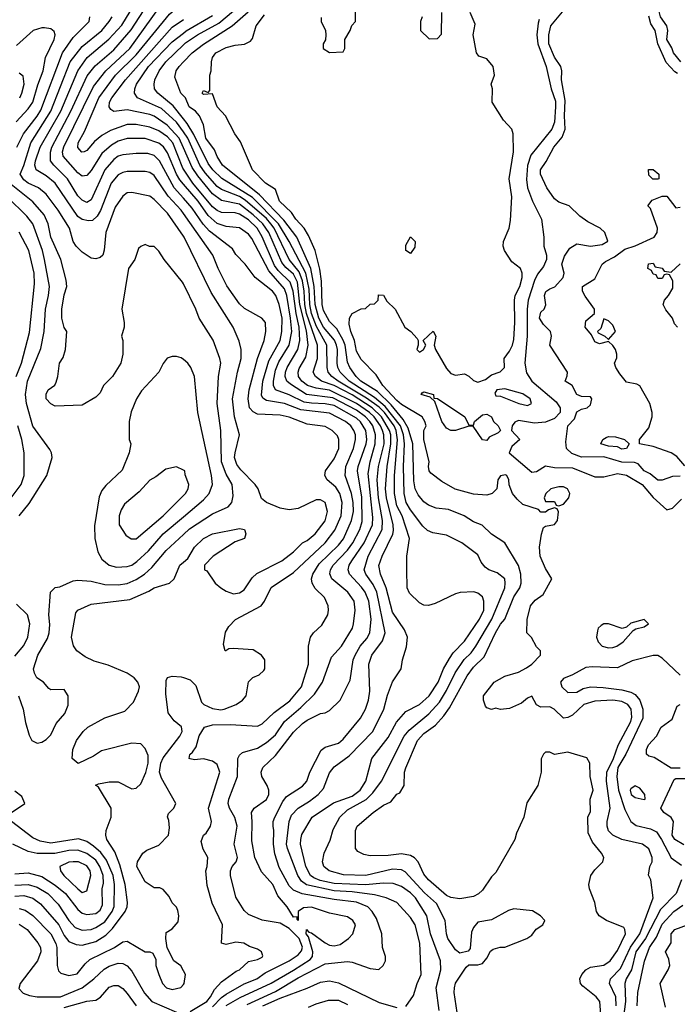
# Model space of a CAD drawing. Header units: inches. Extents: x 1793389 to 1900389, y 320802 to 470796.
# Tile 303 of 656: x 1839272 to 1842197, y 403857 to 408238. Entities that reach past the tile are written whole.
import ezdxf

# ---------------------------------------------------------------- set-up
doc = ezdxf.new("R2010")
doc.units = ezdxf.units.IN
doc.header["$MEASUREMENT"] = 0
doc.layers.add('B8430', color=7, linetype='Continuous')
doc.layers.add('B8440', color=7, linetype='Continuous')

msp = doc.modelspace()

# ---------------------------------------------------------------- linework, layer by layer
at = {"layer": 'B8430', "color": 2}
for points, elevation in [([(1840000, 407375.5), (1839990, 407389.6), (1839932.3, 407452.3), (1839870, 407543.7), (1839850, 407557), (1839830, 407562), (1839750, 407561.6), (1839730, 407557.6), (1839710, 407547), (1839678.7, 407510), (1839631.2, 407388.8), (1839616.9, 407363.1), (1839595.4, 407344.6), (1839577.4, 407342.6), (1839550, 407348.6), (1839530, 407362), (1839430, 407509.6), (1839390, 407542.4), (1839345.1, 407570), (1839339.1, 407590), (1839341.5, 407610), (1839363.1, 407670), (1839454.2, 407830), (1839530, 408010.5), (1839571.5, 408070), (1839669, 408151), (1839726.9, 408213.1), (1839832.8, 408390)], 270), ([(1840000, 407442.8), (1839959.1, 407490), (1839894.3, 407610), (1839870, 407633.3), (1839841.7, 407641.7), (1839790, 407642.4), (1839730, 407635.6), (1839710, 407629.6), (1839690, 407616.2), (1839650, 407569.5), (1839590, 407436), (1839570, 407423.7), (1839550, 407434.5), (1839530, 407454.5), (1839484.7, 407530), (1839423.6, 407590), (1839409.6, 407610), (1839408.2, 407648.2), (1839414.8, 407670), (1839498.7, 407830), (1839572.5, 407987.5), (1839607.3, 408032.7), (1839690, 408103.7), (1839768.2, 408191.8), (1839877.3, 408362.7)], 266), ([(1840000, 407506.4), (1839984.4, 407524.4), (1839968.8, 407550), (1839930, 407645.1), (1839911.5, 407671.5), (1839890, 407688.2), (1839830, 407708.2), (1839750, 407708.2), (1839710, 407697.4), (1839680.4, 407679.6), (1839637.2, 407642.8), (1839590, 407566.6), (1839570, 407543.7), (1839550, 407542), (1839530, 407556.2), (1839465.1, 407630), (1839462.6, 407650), (1839468, 407672), (1839600.2, 407939.8), (1839654.7, 408010), (1839761.1, 408110), (1839890, 408288.4)], 262), ([(1840000, 407572.8), (1839997.1, 407577.1), (1839952.9, 407690), (1839930, 407716), (1839890, 407743.5), (1839850, 407759.7), (1839790, 407771.2), (1839750, 407771.3), (1839675.8, 407744.2), (1839637.3, 407722.7), (1839604, 407696), (1839570, 407656), (1839558, 407650), (1839547.6, 407647.6), (1839530, 407668.7), (1839531.8, 407690), (1839559.8, 407740.2), (1839623.5, 407890), (1839698.3, 407990), (1839790, 408081.7), (1839937.6, 408262.4), (1840000, 408317.2)], 258), ([(1839258.9, 407670), (1839288.3, 407730), (1839350, 407808.5), (1839365.4, 407834.6), (1839462, 408090), (1839510, 408158), (1839580.9, 408230), (1839584, 408250)], 278), ([(1840000, 407274.2), (1839930, 407376.2), (1839870, 407438), (1839850, 407452.3), (1839770, 407469.4), (1839750, 407466.6), (1839730, 407452.7), (1839697.2, 407402.8), (1839654.4, 407290), (1839647.3, 407212.7), (1839641, 407190), (1839630, 407179), (1839610, 407174), (1839590, 407177.2), (1839550, 407202.7), (1839522.7, 407230), (1839509.3, 407250), (1839493.2, 407310), (1839443.6, 407390), (1839390, 407460.9), (1839355.1, 407490), (1839310, 407509.7), (1839290, 407524.7), (1839273.3, 407550), (1839290.7, 407589.3), (1839321, 407690), (1839409.8, 407830), (1839496.4, 408050), (1839550, 408117.6), (1839637.6, 408190), (1839669.6, 408230), (1839683.6, 408250)], 274), ([(1840000, 407667.5), (1839980.8, 407710), (1839928.4, 407768.4), (1839870, 407808.3), (1839850, 407816.4), (1839750, 407836.3), (1839690, 407829.5), (1839677.5, 407837.5), (1839669.6, 407850), (1839672, 407870), (1839682.4, 407890), (1839742, 407970), (1839950, 408203.7), (1840000, 408238.5)], 254), ([(1839256.8, 407783.2), (1839310, 407841.6), (1839329.8, 407870.2), (1839351.9, 407948.1), (1839375.8, 408010), (1839387, 408070), (1839424.5, 408150), (1839429.2, 408170), (1839425.2, 408185.2), (1839410, 408197.2), (1839381.5, 408201.5), (1839370, 408202), (1839331.3, 408190), (1839257.5, 408122.5)], 282), ([(1840000, 407738.4), (1839970, 407782.3), (1839902.9, 407842.9), (1839796, 407890), (1839782, 407910), (1839783.6, 407930), (1839791.5, 407950), (1839844.8, 408030), (1839950, 408138.9), (1840000, 408178.3)], 250), ([(1840000, 407796.8), (1839954.8, 407854.8), (1839887, 407910), (1839871.8, 407930), (1839869.6, 407950), (1839873.6, 407970), (1839891.5, 408010), (1839921.3, 408050), (1840000, 408125)], 246), ([(1840000, 407899), (1839989, 407910), (1839962, 407982), (1839967.3, 408010), (1839980.7, 408030), (1840000, 408050.1)], 242), ([(1839271.8, 407890), (1839281.6, 407910), (1839291.5, 407950), (1839286.8, 407986.8), (1839270, 407999.3)], 286), ([(1840000, 407062), (1839996, 407070), (1839914, 407170), (1839890, 407208), (1839870, 407228), (1839848.7, 407228.7), (1839830, 407238), (1839810, 407228), (1839801, 407219), (1839784.7, 407170), (1839756, 407130), (1839726, 406950), (1839736, 406890), (1839736, 406870), (1839724.7, 406830), (1839731.3, 406810), (1839730.9, 406749.1), (1839721, 406710), (1839684.7, 406650), (1839644.7, 406610), (1839630, 406578), (1839610, 406558), (1839550, 406522), (1839430, 406518), (1839410, 406528), (1839389, 406550), (1839389.1, 406570.9), (1839398, 406590), (1839428.7, 406611.3), (1839434.6, 406625.4), (1839442, 406650), (1839449, 406710), (1839464.7, 406735.3), (1839475.3, 406770), (1839482, 406850), (1839470, 406868), (1839459.3, 406910), (1839459.3, 406950), (1839470, 407014), (1839482, 407050), (1839478, 407078), (1839454.5, 407170), (1839409.8, 407269.8), (1839398, 407330), (1839380.5, 407370), (1839330, 407427.3), (1839227.3, 407510)], 278), ([(1839270, 406030.6), (1839314.6, 406085.4), (1839392.3, 406210), (1839416, 406290), (1839414, 406310), (1839405.6, 406325.6), (1839329.7, 406429.7), (1839302.3, 406530), (1839297.7, 406570), (1839306.9, 406630), (1839365.4, 406774.6), (1839381.3, 406850), (1839386.3, 406950), (1839400.5, 407010), (1839404, 407050), (1839382, 407170), (1839372.6, 407210), (1839329.6, 407330), (1839303.7, 407363.7), (1839216.2, 407450)], 282), ([(1839255.8, 406650), (1839279.6, 406710), (1839314.9, 406845.1), (1839337.7, 407062.3), (1839335.8, 407110), (1839312.8, 407210), (1839270, 407292.7)], 286), ([(1840000, 406725.2), (1839990, 406733.2), (1839970, 406739), (1839950, 406739), (1839927.9, 406732.1), (1839910, 406708), (1839891.3, 406670), (1839813.2, 406586.8), (1839791, 406550), (1839767.9, 406492.1), (1839758.8, 406450), (1839758.8, 406370), (1839766, 406350), (1839758.8, 406310), (1839727.1, 406232.9), (1839654.6, 406165.4), (1839637.5, 406142.5), (1839625.8, 406114.2), (1839605.2, 405985.2), (1839606.8, 405930), (1839619.1, 405870), (1839636.7, 405836.7), (1839670.4, 405810.4), (1839702, 405802), (1839750, 405804.9), (1839770, 405810.4), (1839793, 405827), (1839844.9, 405875.1), (1839909.6, 405950), (1840000, 406026.2)], 282), ([(1839234.5, 406110), (1839278.4, 406170), (1839292, 406210), (1839292, 406310), (1839281.3, 406370), (1839263.5, 406430)], 286), ([(1840000, 406233), (1839970, 406248), (1839922, 406238), (1839876.8, 406203.2), (1839850, 406188.7), (1839803.4, 406136.6), (1839738.5, 406081.5), (1839723.4, 406056.6), (1839714.8, 406030), (1839714, 405990), (1839743.8, 405943.8), (1839767.9, 405927.9), (1839790, 405928), (1839909.4, 406030), (1840000, 406120.8)], 286), ([(1839266.8, 405230), (1839286.8, 405170), (1839298, 405110), (1839314.4, 405054.4), (1839326, 405030), (1839350, 405018.8), (1839370, 405022.8), (1839390, 405034.8), (1839410, 405056), (1839434, 405106), (1839473.2, 405150), (1839488, 405188), (1839488, 405230), (1839470, 405258), (1839410, 405255.3), (1839401.2, 405261.2), (1839378, 405290), (1839348.7, 405310), (1839337.2, 405330), (1839333.2, 405350), (1839352.3, 405410), (1839395.3, 405484.7), (1839403.7, 405510), (1839406.3, 405546.3), (1839400.9, 405590), (1839409.1, 405690.9), (1839429.3, 405710.7), (1839450, 405714.8), (1839510, 405740.7), (1839530, 405744), (1839590, 405739.1), (1839650, 405724.9), (1839710, 405723.1), (1839750, 405728.5), (1839790, 405746.7), (1839826.6, 405770), (1839860.1, 405799.9), (1839923.6, 405876.4), (1840000, 405947.1)], 278), ([(1839250, 404338.3), (1839290, 404340.3), (1839330, 404328.7), (1839363.7, 404303.7), (1839445.7, 404210), (1839470, 404163), (1839490, 404136.4), (1839522.6, 404122.6), (1839550, 404120.3), (1839610, 404136.5), (1839655, 404165), (1839685.3, 404194.7), (1839741.6, 404270), (1839749.6, 404290), (1839751.3, 404310), (1839741.7, 404390), (1839718, 404478), (1839695.6, 404535.6), (1839659.5, 404590), (1839655.1, 404610), (1839656, 404630), (1839679, 404690), (1839679, 404730), (1839623.1, 404823.1), (1839608.9, 404831.1), (1839622, 404838), (1839670, 404846), (1839710, 404846), (1839770, 404816), (1839790, 404818), (1839810, 404838), (1839832.3, 404887.7), (1839842.9, 404930), (1839843.2, 404963.2), (1839830, 404995.3), (1839810, 405015.3), (1839770, 405019), (1839635.3, 404984.7), (1839599.8, 404960.2), (1839531.6, 404928.4), (1839506, 404950), (1839508.7, 404990), (1839525.2, 405030), (1839554, 405070), (1839575.3, 405090), (1839650, 405130.8), (1839739.3, 405160.7), (1839778.4, 405201.6), (1839800.9, 405250), (1839804.5, 405270), (1839798, 405290), (1839780.9, 405310), (1839750, 405329.6), (1839665.1, 405365.1), (1839603.3, 405383.3), (1839563.3, 405403.3), (1839526, 405430), (1839511.9, 405451.9), (1839502, 405490), (1839522, 405598), (1839530, 405611), (1839590, 405637.3), (1839762, 405658), (1839845.6, 405694.4), (1839870, 405710.5), (1839938, 405730), (1839959, 405750), (1839984, 405810), (1840000, 405823.9)], 274), ([(1839250, 405406), (1839290, 405453.4), (1839307.8, 405490), (1839317.6, 405550), (1839306.6, 405590), (1839257.2, 405637.2)], 282), ([(1840000, 404006.4), (1839988.4, 404028.4), (1839958, 404050), (1839928.4, 404108.4), (1839922, 404150), (1839924, 404176), (1839950, 404192), (1839976.5, 404223.5), (1839979, 404250), (1839974.6, 404274.6), (1839968.9, 404288.9), (1839950, 404308), (1839936, 404336), (1839910, 404368), (1839894.6, 404374.6), (1839870, 404375.3), (1839830, 404402), (1839793.2, 404470), (1839796, 404490), (1839819, 404530), (1839837.5, 404542.5), (1839890, 404564.7), (1839933.2, 404610), (1839937.5, 404642.5), (1839934.8, 404674.8), (1839928.9, 404691.1), (1839934, 404706), (1839958, 404730), (1839966, 404750), (1839902.3, 404862.3), (1839893.3, 404890), (1839898.9, 404930), (1839910, 404953.4), (1839983.7, 405050), (1839994.5, 405070), (1839992, 405092), (1839958.6, 405118.6), (1839932.9, 405152.9), (1839922, 405238), (1839922.7, 405297.3), (1839929.3, 405310.7), (1839950, 405317.3), (1839990, 405314), (1840000, 405310.7)], 270), ([(1839235.3, 404710), (1839295.3, 404750), (1839282, 404782), (1839250, 404805.2)], 278), ([(1839250, 404386.9), (1839310.2, 404390.2), (1839350, 404378.3), (1839396.4, 404350), (1839442.6, 404302.6), (1839490.3, 404230), (1839518.3, 404198.3), (1839550, 404187), (1839590, 404190.3), (1839610, 404198), (1839650, 404224.2), (1839683.9, 404270), (1839692.5, 404292.5), (1839694.2, 404390), (1839687.7, 404430), (1839658.6, 404498.6), (1839632.9, 404532.9), (1839600.5, 404560.5), (1839570, 404581.3), (1839532.9, 404592.9), (1839410, 404573.5), (1839362.4, 404582.4), (1839330, 404597.6), (1839235.3, 404670)], 278), ([(1839250, 404438), (1839310, 404441.1), (1839370, 404425.7), (1839430, 404387.2), (1839475.3, 404350), (1839530, 404278), (1839550, 404261.6), (1839570, 404255.8), (1839610, 404261.3), (1839630, 404276.3), (1839640.1, 404299.9), (1839638.3, 404370), (1839644.2, 404395.8), (1839643.5, 404430), (1839628.6, 404470), (1839610, 404498.3), (1839570, 404527.3), (1839530, 404542.3), (1839490, 404540.9), (1839428.5, 404528.5), (1839350, 404527.6), (1839310, 404536.9), (1839242, 404570)], 282), ([(1839270, 404282.6), (1839295.9, 404275.9), (1839330, 404252.4), (1839410.3, 404170), (1839432.2, 404127.8), (1839436.5, 404110), (1839438.4, 404030), (1839445.2, 404005.2), (1839455.5, 403995.5), (1839490, 403984.4), (1839527.7, 403992.3), (1839562.8, 404037.2), (1839584.2, 404055.8), (1839693.2, 404110), (1839730, 404134.8), (1839750, 404137.3), (1839830, 404091), (1839850.9, 404090.9), (1839864.7, 404084.7), (1839876.9, 404056.9), (1839878, 404030), (1839891, 403990), (1839906.8, 403950), (1839924.7, 403930), (1839950, 403922.8), (1839989.1, 403930.9), (1840000, 403944.9)], 270), ([(1839270, 404214), (1839304.9, 404190), (1839353, 404130), (1839363.8, 404110), (1839365.5, 404090), (1839350.4, 404050), (1839273.4, 403950), (1839267.9, 403927.9), (1839286.7, 403906.7), (1839315.6, 403895.6), (1839350, 403890.3), (1839454, 403890), (1839550, 403930.4), (1839602, 403970), (1839647.2, 404012.8), (1839670, 404026.4), (1839710, 404039.3), (1839730, 404038), (1839750, 404027.3), (1839770, 404004), (1839826.8, 403906.8), (1839859.1, 403870), (1839970, 403821.6)], 266), ([(1839470, 403842), (1839570, 403870.3), (1839610, 403875.8), (1839631, 403889), (1839670, 403933), (1839690, 403940.5), (1839710, 403940.5), (1839730, 403927.3), (1839750, 403904.9), (1839790.4, 403850)], 262)]:
    msp.add_lwpolyline(points, dxfattribs=dict(at, elevation=elevation))
at = {"layer": 'B8430', "color": 2, "elevation": 286}
msp.add_lwpolyline([(1839510, 404491.2), (1839490, 404489.5), (1839451, 404470), (1839454, 404450), (1839468, 404430), (1839530, 404370.6), (1839550, 404354), (1839570, 404361), (1839587.6, 404430), (1839584.7, 404450), (1839570, 404473), (1839534, 404490)], close=True, dxfattribs=at)
at = {"layer": 'B8440', "color": 2}
for points, elevation in [([(1842212.3, 408050), (1842180.5, 408090), (1842172.7, 408112.7), (1842150, 408149.2), (1842154.5, 408190), (1842149.7, 408209.7), (1842122, 408250), (1842111.2, 408291.2), (1842089, 408329), (1842083.5, 408383.5), (1842069.6, 408430), (1842066.6, 408470), (1842078.4, 408530), (1842090, 408554.8), (1842120.9, 408579.1), (1842136.9, 408603.1), (1842150, 408641), (1842190, 408692), (1842210, 408702)], 218), ([(1840612.7, 408247.3), (1840612, 408230), (1840632, 408190), (1840634, 408170), (1840631.6, 408148.4), (1840622, 408130), (1840622, 408110), (1840650, 408092), (1840710, 408094), (1840718, 408110), (1840718, 408150), (1840742, 408190), (1840748.4, 408211.6), (1840766, 408230), (1840766, 408310)], 238), ([(1842210, 406206.9), (1842175.1, 406204.9), (1842130, 406189.4), (1842110, 406189.4), (1842076.3, 406216.3), (1842049.4, 406230), (1842022, 406262), (1842006.8, 406266.8), (1841950, 406268.8), (1841870, 406292.4), (1841770, 406291.6), (1841726.9, 406306.9), (1841704, 406330), (1841701, 406359), (1841709.3, 406430), (1841738.9, 406461.1), (1841750, 406493.4), (1841770, 406504.9), (1841795.3, 406510), (1841810, 406524.7), (1841816, 406550), (1841810, 406559), (1841770, 406560.9), (1841749.7, 406569.7), (1841729.3, 406609.3), (1841698, 406630), (1841707.3, 406652.7), (1841708, 406670), (1841629.3, 406790), (1841637.2, 406830), (1841633.2, 406850), (1841601.7, 406881.7), (1841583.6, 406910), (1841590, 406936), (1841604, 406950), (1841611.7, 406968.3), (1841606, 407010), (1841612.3, 407027.7), (1841630, 407040.7), (1841651.5, 407048.5), (1841689.3, 407090), (1841694, 407110), (1841683, 407150), (1841694.9, 407185.1), (1841718.7, 407221.3), (1841750, 407240.7), (1841810, 407230.5), (1841862.7, 407237.3), (1841888, 407252), (1841874, 407290), (1841854, 407310), (1841798.6, 407338.6), (1841763.2, 407363.2), (1841715.3, 407410), (1841670, 407426), (1841650, 407441.2), (1841616.2, 407490), (1841587.8, 407550), (1841588, 407570), (1841613.5, 407606.5), (1841648, 407670), (1841685.2, 407714.8), (1841697.7, 407750), (1841694.8, 407810), (1841698.2, 407878.2), (1841681.7, 407970), (1841683, 408010), (1841678.7, 408030), (1841650.9, 408070.9), (1841626, 408130), (1841625.7, 408170), (1841634.7, 408210), (1841700.5, 408290)], 226), ([(1840000, 408125), (1840010, 408134.6), (1840062.9, 408170), (1840157.4, 408222.6), (1840222.4, 408277.6)], 246), ([(1840000, 408050.1), (1840038.4, 408090), (1840090, 408128.7), (1840216.2, 408210), (1840287.6, 408272.4)], 242), ([(1840000, 408178.3), (1840012.1, 408187.9), (1840130, 408255.6)], 250), ([(1841857.6, 403790), (1841852, 403870), (1841835.1, 403890), (1841776.9, 403936.9), (1841766, 403950), (1841763.7, 403970), (1841772, 403990), (1841790, 404010.5), (1841810, 404021.6), (1841870, 404030.5), (1841898, 404050), (1841930, 404096), (1841966, 404170), (1841964, 404190), (1841958.6, 404198.6), (1841882, 404230), (1841849, 404250), (1841837.2, 404270), (1841829.3, 404310), (1841806, 404370), (1841803.7, 404390), (1841812.7, 404430), (1841830, 404454.8), (1841865.2, 404490), (1841869.3, 404510), (1841859.3, 404530), (1841818.9, 404578.9), (1841800.2, 404620.2), (1841799, 404690), (1841810, 404714), (1841808.7, 404770), (1841822.7, 404810), (1841808.9, 404871.1), (1841808, 404930), (1841793.6, 404953.6), (1841710, 404979), (1841650, 404968), (1841630, 404978), (1841610, 404978), (1841602, 404970), (1841591.6, 404948.4), (1841590.8, 404890), (1841576, 404830), (1841526.8, 404753.2), (1841514, 404690), (1841481.6, 404618.4), (1841474, 404590), (1841390, 404444), (1841370, 404424), (1841330, 404365.2), (1841312.2, 404347.8), (1841290, 404337), (1841230, 404325.6), (1841190, 404331.8), (1841170, 404341.6), (1841089.6, 404410), (1841070, 404436), (1841044.5, 404490), (1841028.3, 404508.3), (1841010, 404519.6), (1840970, 404526.3), (1840910, 404518.7), (1840830, 404517), (1840802.9, 404522.9), (1840776, 404536), (1840765.2, 404550), (1840766, 404630), (1840773.2, 404650), (1840844, 404710), (1840890, 404742.8), (1840922, 404758), (1840950, 404791.3), (1840962, 404798), (1840982, 404830), (1840982.7, 404890), (1840989.1, 404909.1), (1841040.7, 405030), (1841070, 405061.6), (1841120.5, 405099.5), (1841159, 405141), (1841183.6, 405176.4), (1841261.4, 405318.6), (1841290, 405357.1), (1841337.3, 405402.7), (1841388.3, 405510), (1841410, 405548), (1841430, 405570.7), (1841469.7, 405670), (1841496.3, 405710), (1841502.6, 405730), (1841501.3, 405770), (1841489.7, 405809.7), (1841429.5, 405909.5), (1841370, 405949.2), (1841329.3, 405989.3), (1841290, 406004), (1841248, 406030), (1841178.6, 406058.6), (1841124.8, 406064.8), (1841090, 406078), (1841070, 406092.3), (1841043.9, 406123.9), (1841031.3, 406150), (1841025.3, 406185.3), (1841020.3, 406350), (1840999.7, 406419.7), (1840978, 406458), (1840923.9, 406523.9), (1840862.6, 406582.6), (1840789.7, 406630), (1840768.2, 406650), (1840739.7, 406690), (1840730, 406714), (1840719.3, 406790), (1840711.3, 406811.3), (1840681.7, 406861.7), (1840650, 406894), (1840623.3, 406943.3), (1840616.8, 406970), (1840613.9, 407073.9), (1840606.9, 407126.9), (1840586.6, 407210), (1840557, 407277), (1840537.6, 407310), (1840499.6, 407350), (1840480.1, 407380.1), (1840428, 407430), (1840410, 407482), (1840365.2, 407510), (1840307.3, 407570), (1840254.5, 407694.5), (1840229, 407730), (1840186.6, 407810), (1840149.6, 407850), (1840130, 407908), (1840090, 407904), (1840084, 407910), (1840090, 407922), (1840110, 407914), (1840118, 407922), (1840117.2, 407990), (1840124, 408010), (1840125.2, 408050), (1840129.4, 408070), (1840143.7, 408090), (1840190, 408114.4), (1840230, 408124), (1840272.1, 408127.9), (1840298.4, 408141.6), (1840306.6, 408153.4), (1840323.7, 408210), (1840361.2, 408258.8)], 238), ([(1841925.1, 403850), (1841923.1, 403890), (1841895.6, 403950), (1841899.5, 403970), (1841944.1, 404015.9), (1841988.6, 404111.4), (1842030.7, 404170), (1842089.3, 404330), (1842079, 404410), (1842068.9, 404431.1), (1842074, 404470), (1842085.2, 404490), (1842085.2, 404510), (1842070, 404548.7), (1842042, 404570), (1841950, 404589.6), (1841910, 404609.6), (1841890, 404629.3), (1841884.7, 404650), (1841884.2, 404670), (1841898, 404730), (1841881.4, 404850), (1841883.9, 404890), (1841912.7, 404950), (1841934.2, 405010), (1841990, 405114.8), (1841994.8, 405134.8), (1841991.2, 405170), (1841977, 405190), (1841950, 405203.5), (1841910, 405209.7), (1841830, 405206), (1841780.7, 405190), (1841730, 405142.7), (1841710, 405132.3), (1841690, 405129.3), (1841649.6, 405169.6), (1841630, 405180.9), (1841590, 405179.3), (1841570, 405189), (1841550, 405228), (1841530, 405219), (1841503.4, 405196.6), (1841450, 405172.7), (1841410, 405169), (1841390, 405174), (1841370, 405168.7), (1841350, 405175.3), (1841343.2, 405183.2), (1841334, 405210), (1841335.3, 405230), (1841382, 405290), (1841430, 405317.3), (1841490, 405334.8), (1841526.3, 405353.7), (1841549.4, 405370.6), (1841588, 405410), (1841588, 405430), (1841570, 405448), (1841548.4, 405488.4), (1841528, 405510), (1841529.2, 405569.2), (1841543.7, 405630), (1841564.7, 405655.3), (1841599.6, 405680.4), (1841638, 405750), (1841610, 405795.3), (1841586.6, 405850), (1841583.7, 405890), (1841592, 405948), (1841602, 405978), (1841610, 405984.7), (1841650, 405991.3), (1841664, 406010), (1841668, 406048), (1841662, 406062), (1841650, 406066), (1841623.6, 406056.4), (1841610, 406046), (1841590, 406046), (1841579, 406059), (1841510, 406081.2), (1841484.1, 406104.1), (1841464, 406130), (1841448.4, 406168.4), (1841448, 406190), (1841438, 406210), (1841432.5, 406212.5), (1841410, 406208), (1841398, 406190), (1841394, 406150), (1841374, 406130), (1841350, 406122), (1841290, 406126.6), (1841208.1, 406148.1), (1841150, 406182.7), (1841100.5, 406220.5), (1841092.7, 406230), (1841089.5, 406249.5), (1841092.7, 406270), (1841069.6, 406370.4), (1841069, 406410), (1841079, 406430), (1841073.2, 406450), (1841061.2, 406470), (1840970, 406525.1), (1840950, 406542.6), (1840887.1, 406610), (1840858, 406658), (1840790, 406726), (1840770, 406762), (1840761.3, 406810), (1840744.7, 406850), (1840737.5, 406882.5), (1840739.3, 406910), (1840750, 406931), (1840790, 406951.3), (1840810, 406952), (1840830, 406972), (1840850, 406974), (1840866, 406990), (1840867.3, 407012.7), (1840890, 407012), (1840904.7, 406984.7), (1840942, 406950), (1840984.7, 406870), (1841012, 406850), (1841039.8, 406819.8), (1841044.7, 406810), (1841044.7, 406790), (1841038, 406770), (1841050, 406758), (1841068, 406770), (1841078, 406790), (1841066, 406810), (1841111.1, 406851.1), (1841122, 406830), (1841116, 406790), (1841121, 406770), (1841170, 406686), (1841190, 406662.8), (1841210, 406656), (1841250, 406662), (1841270, 406652), (1841290, 406632), (1841310, 406624.7), (1841343.1, 406636.9), (1841370, 406658), (1841408.9, 406671.1), (1841428, 406690), (1841426, 406730), (1841450, 406762), (1841464, 406790), (1841470, 406814), (1841474, 406890), (1841472, 406990), (1841476, 407010), (1841497, 407050), (1841506, 407090), (1841506, 407110), (1841499, 407130), (1841460.9, 407160.9), (1841428.7, 407210), (1841422, 407230), (1841424, 407250), (1841449.2, 407310), (1841455.5, 407344.5), (1841461.3, 407450), (1841449.6, 407530), (1841468, 407650), (1841466.6, 407730), (1841460.9, 407750), (1841423.7, 407790), (1841374, 407870), (1841375.3, 407930), (1841369, 407950), (1841384, 407990), (1841377.2, 408030), (1841350, 408064), (1841314.6, 408074.6), (1841304, 408090), (1841289.2, 408170), (1841298, 408218), (1841275.3, 408270)], 234), ([(1841062, 408250), (1841054, 408230), (1841054, 408190), (1841092.7, 408152.7), (1841130, 408154), (1841147.3, 408172.7), (1841148.7, 408270)], 238), ([(1841582.2, 408237.8), (1841577.5, 408222.5), (1841572.6, 408170), (1841576, 408130), (1841613.7, 408030), (1841635.8, 407930), (1841654.7, 407874.7), (1841655.6, 407850), (1841650, 407782), (1841638.7, 407750), (1841545.6, 407634.4), (1841531.1, 407588.9), (1841526.5, 407526.5), (1841529.7, 407489.7), (1841552.7, 407430), (1841592, 407350), (1841603.7, 407270), (1841603.7, 407230), (1841614.5, 407190), (1841614.5, 407170), (1841601.3, 407138.7), (1841575.1, 407104.9), (1841562.2, 407077.8), (1841532.9, 406990), (1841528.6, 406950), (1841528.7, 406830), (1841518, 406710), (1841526.6, 406666.6), (1841549.6, 406630), (1841657.8, 406537.8), (1841675.8, 406510), (1841675.8, 406490), (1841650, 406462.6), (1841610, 406446.7), (1841561.7, 406441.7), (1841490, 406454), (1841473.6, 406446.4), (1841462.9, 406430), (1841459.3, 406410), (1841496, 406370), (1841460.7, 406339.3), (1841449.4, 406310), (1841550, 406223.7), (1841570, 406227), (1841610, 406252.7), (1841650, 406245.4), (1841730, 406243), (1841830, 406203.6), (1841870, 406202.9), (1841930, 406218), (1841970, 406211.2), (1842040.7, 406170), (1842090, 406111.8), (1842150, 406057.2), (1842175.5, 406064.5), (1842215.3, 406104.7)], 230), ([(1842197.6, 407997.6), (1842185.2, 408005.2), (1842147.3, 408047.3), (1842109.7, 408130), (1842098.7, 408190), (1842079.1, 408219.1), (1842070, 408253.2)], 222), ([(1841222.7, 403790), (1841204.5, 403910), (1841206, 403930), (1841210, 403951.3), (1841258, 404022), (1841270, 404032), (1841310, 404032), (1841330, 404038), (1841350, 404062), (1841366.3, 404093.7), (1841378, 404102), (1841409.3, 404110.7), (1841430, 404111), (1841528, 404150), (1841550, 404164.7), (1841569.3, 404190.7), (1841598, 404210), (1841608, 404230), (1841588, 404250), (1841552.5, 404272.5), (1841470, 404281.2), (1841445.8, 404274.2), (1841370, 404233.2), (1841310, 404222), (1841290, 404198), (1841282, 404178), (1841274.8, 404105.2), (1841266, 404094), (1841230, 404084), (1841210, 404099), (1841176, 404150), (1841169.5, 404170), (1841163.7, 404230), (1841125.5, 404305.5), (1841072.5, 404352.5), (1840986.9, 404446.9), (1840970, 404455.6), (1840930, 404458), (1840812, 404430), (1840712.3, 404432.3), (1840649, 404450), (1840625.2, 404470), (1840619.3, 404490), (1840626, 404530), (1840653.4, 404586.6), (1840666, 404634), (1840696.2, 404690), (1840730, 404722), (1840812.5, 404767.5), (1840842.6, 404797.4), (1840880.5, 404850), (1840982.4, 405050), (1841004, 405076), (1841091.5, 405148.5), (1841138.5, 405201.5), (1841170, 405253), (1841208.8, 405331.2), (1841249, 405391), (1841279.2, 405420.8), (1841300.5, 405450), (1841372.3, 405570), (1841429.6, 405710), (1841431.8, 405730), (1841429.2, 405750), (1841395.8, 405775.8), (1841359, 405790), (1841341.6, 405801.6), (1841324.5, 405824.5), (1841310, 405857.2), (1841239, 405910), (1841170, 405943.7), (1841110, 405954.5), (1841085.3, 405965.3), (1841064.6, 405984.6), (1841010, 406057), (1840991.2, 406090), (1840981.5, 406130), (1840978.8, 406250), (1840983.4, 406350), (1840978.7, 406390), (1840965.9, 406430), (1840897.1, 406517.1), (1840850, 406557.3), (1840736.8, 406630), (1840697.7, 406670), (1840687.3, 406690), (1840683.9, 406710), (1840684.8, 406770), (1840680.8, 406790), (1840671.7, 406811.7), (1840623.7, 406870), (1840601.9, 406910), (1840586.1, 406970), (1840581.1, 407050), (1840567.5, 407130), (1840503.9, 407270), (1840446, 407346), (1840338.9, 407458.9), (1840174, 407590), (1840150, 407629.2), (1840138.7, 407658.7), (1840100.5, 407710), (1840089.5, 407769.5), (1840072.3, 407810), (1840054, 407830), (1840026, 407850), (1840009.5, 407889.5), (1840000, 407899)], 242), ([(1841138, 403830), (1841123.5, 403930), (1841144.7, 404010), (1841144.2, 404050), (1841098.3, 404170), (1841082.4, 404250), (1841032.6, 404330), (1841010, 404353), (1840970, 404381.3), (1840933.6, 404393.6), (1840890, 404395.1), (1840810, 404387.9), (1840670, 404394.6), (1840608.4, 404408.4), (1840580.2, 404420.2), (1840565.1, 404430), (1840544, 404470), (1840521.3, 404570), (1840521.6, 404590), (1840527, 404613), (1840572.7, 404690), (1840667.3, 404752.7), (1840750, 404782.3), (1840786, 404810), (1840811.3, 404850), (1840838, 404950), (1840910, 405044), (1840947.2, 405112.8), (1840990, 405159.1), (1841050, 405190.8), (1841093.6, 405230), (1841132.8, 405290), (1841156.9, 405350), (1841184.1, 405395.9), (1841200.1, 405419.9), (1841250, 405473), (1841316.9, 405570), (1841336.3, 405610), (1841336.2, 405650), (1841329.6, 405669.6), (1841310, 405686), (1841291.7, 405691.7), (1841230.6, 405689.4), (1841210, 405683.7), (1841119.9, 405640.1), (1841090, 405631.8), (1841070, 405632.3), (1841050, 405642.7), (1841006.3, 405686.3), (1840995.3, 405710), (1840994, 405790), (1840994, 405850), (1841005.1, 405930), (1840972.3, 406030), (1840950, 406075.1), (1840938.8, 406130), (1840939.4, 406210), (1840952.1, 406367.9), (1840946.9, 406410), (1840938, 406430), (1840894, 406490), (1840870, 406513.2), (1840813.8, 406553.8), (1840688.4, 406630), (1840660.5, 406650), (1840644, 406670), (1840639.2, 406690), (1840638.2, 406790), (1840592.2, 406872.2), (1840569.9, 406930), (1840561.9, 406970), (1840558.7, 407038.7), (1840544.7, 407110), (1840470.5, 407250.5), (1840422.3, 407330), (1840306.8, 407446.8), (1840171.4, 407531.4), (1840131, 407570), (1840110, 407597.6), (1840046.8, 407726.8), (1840016.1, 407776.1), (1840000, 407796.8)], 246), ([(1840990, 403847.3), (1841024.1, 403895.9), (1841039.3, 403950), (1841058, 403990), (1841051.5, 404128.5), (1841031.3, 404210), (1841010, 404242.7), (1840950, 404309.2), (1840902, 404330), (1840850, 404344), (1840750, 404357.7), (1840670, 404361.5), (1840547.7, 404387.7), (1840525.1, 404405.1), (1840508.3, 404430), (1840462.6, 404550), (1840458.9, 404570), (1840469.7, 404670), (1840481.4, 404698.6), (1840509.8, 404730.2), (1840560.1, 404759.9), (1840599.5, 404790), (1840623, 404817), (1840650, 404886), (1840670, 404914), (1840737.7, 404962.3), (1840842, 405070), (1840891.6, 405170), (1840907.9, 405232.1), (1840930, 405291.3), (1840969.2, 405350), (1840974, 405390), (1840992, 405448), (1840997, 405490), (1840983.6, 405523.6), (1840930, 405601.2), (1840901.7, 405710), (1840876.9, 405770), (1840869.7, 405809.7), (1840884.2, 405850), (1840932, 405948), (1840934.8, 405965.2), (1840933.5, 405990), (1840902.9, 406110), (1840898.9, 406150), (1840906.8, 406250), (1840922.4, 406350), (1840922, 406390), (1840917.3, 406410), (1840881, 406470), (1840839.8, 406510), (1840750, 406567.9), (1840670, 406609.9), (1840614.5, 406630), (1840587.3, 406650), (1840577.6, 406670), (1840596.8, 406730), (1840596.1, 406790), (1840547.7, 406930), (1840539.6, 406970), (1840537.7, 407030), (1840530, 407075.6), (1840515.5, 407115.5), (1840470.8, 407170), (1840404, 407310), (1840389, 407330), (1840370, 407352.3), (1840275.3, 407435.3), (1840250, 407450.7), (1840170, 407482.7), (1840150, 407495.1), (1840096.6, 407556.6), (1840073.8, 407590), (1840019.4, 407710), (1840000, 407738.4)], 250), ([(1840284, 403856), (1840410, 403914.4), (1840510, 403974.9), (1840630, 404037.1), (1840730, 404048), (1840750, 404044.9), (1840830, 404016), (1840868.9, 404011.1), (1840888.7, 404030), (1840899, 404050), (1840899, 404070), (1840885.2, 404110), (1840882.7, 404170), (1840858.3, 404238.3), (1840839.5, 404270), (1840820.9, 404290), (1840770, 404311), (1840670, 404323.1), (1840528.7, 404348.7), (1840490, 404365.1), (1840470, 404383.7), (1840426.2, 404466.2), (1840406.5, 404526.5), (1840400.5, 404570), (1840402.9, 404630), (1840399.5, 404650), (1840399.5, 404670), (1840407, 404690), (1840441.5, 404758.5), (1840458, 404782), (1840530, 404827.3), (1840549, 404850), (1840562.7, 404890), (1840612.3, 404987.7), (1840630, 405001), (1840690, 405019.1), (1840710, 405036.3), (1840787, 405130), (1840809.5, 405170), (1840822.9, 405210), (1840829.6, 405250), (1840824.7, 405370), (1840838.7, 405410), (1840885.9, 405474.1), (1840896.9, 405510), (1840860.9, 405690), (1840844.1, 405724.1), (1840811.2, 405770), (1840803.5, 405790), (1840821.1, 405850), (1840883.5, 405970), (1840884.8, 406010), (1840867.2, 406110), (1840862.2, 406190), (1840867.8, 406250), (1840892.2, 406350), (1840891.4, 406390), (1840885.5, 406410), (1840877, 406430), (1840848.1, 406470), (1840827.9, 406490), (1840770, 406529.9), (1840650, 406589.9), (1840590, 406598), (1840552.3, 406610), (1840526.6, 406630), (1840511.2, 406650), (1840509.7, 406670), (1840514.3, 406685.7), (1840544.4, 406735.6), (1840554.8, 406790), (1840547.2, 406852.8), (1840518.3, 406970), (1840507.7, 407070), (1840490, 407105.1), (1840455.3, 407135.3), (1840437.4, 407157.4), (1840379.8, 407290), (1840353.6, 407330), (1840310.8, 407370), (1840250, 407417.1), (1840170, 407432.4), (1840130, 407463.1), (1840063.5, 407543.5), (1840039.7, 407579.7), (1840000, 407667.5)], 254), ([(1840190, 403851.5), (1840253.1, 403886.9), (1840390, 403951.6), (1840490, 404008), (1840563.5, 404056.5), (1840574, 404070), (1840576.4, 404090), (1840556.9, 404156.9), (1840546.6, 404170), (1840548, 404190), (1840558, 404178), (1840570, 404174.9), (1840630, 404130.3), (1840650, 404119.5), (1840670, 404117), (1840696.9, 404123.1), (1840734, 404150), (1840753.2, 404170), (1840765.2, 404210), (1840753.2, 404230), (1840730, 404246), (1840650, 404262.9), (1840570, 404289.6), (1840534.6, 404285.4), (1840511, 404270), (1840510.9, 404229.1), (1840506, 404234), (1840506, 404246), (1840490, 404244), (1840461.2, 404290), (1840420.1, 404340.1), (1840398, 404390), (1840346.7, 404446.7), (1840326.3, 404490), (1840318.4, 404510), (1840304.2, 404584.2), (1840306.3, 404670), (1840302.7, 404710), (1840314, 404730), (1840370, 404767.7), (1840379.6, 404790), (1840379.5, 404810), (1840372, 404830), (1840349.1, 404870.9), (1840345.2, 404890), (1840353.2, 404910), (1840410, 404964), (1840490, 405067.7), (1840530, 405105.5), (1840550, 405120.5), (1840610, 405150.7), (1840630, 405154), (1840650, 405164), (1840697.2, 405210), (1840741.2, 405298.8), (1840755.6, 405390), (1840764.2, 405410), (1840785.6, 405450), (1840815.1, 405484.9), (1840829.6, 405510), (1840835.1, 405570), (1840824, 405650), (1840807.8, 405690), (1840792.6, 405712.6), (1840738.4, 405770), (1840733.3, 405790), (1840738, 405810), (1840749.7, 405830), (1840803.9, 405910), (1840840.4, 405990), (1840842.2, 406022.2), (1840822.2, 406217.8), (1840830.8, 406270), (1840852.9, 406350), (1840854.6, 406390), (1840842.2, 406430), (1840828.9, 406450), (1840810, 406470.7), (1840770, 406499.8), (1840664.8, 406555.2), (1840547, 406570), (1840475.7, 406615.7), (1840460.5, 406630), (1840452.6, 406650), (1840454.8, 406670), (1840461.7, 406690), (1840508.5, 406770), (1840518.4, 406810), (1840515.2, 406870), (1840501.5, 406930), (1840488.2, 407030), (1840475.5, 407070), (1840421.8, 407121.8), (1840404.5, 407144.5), (1840350, 407271.8), (1840328.4, 407310), (1840290, 407347.1), (1840250, 407372.4), (1840230, 407377.7), (1840170, 407380.4), (1840150, 407388.4), (1840130, 407405.4), (1840041.5, 407510), (1840000, 407572.8)], 258), ([(1840130, 403844.9), (1840170, 403887.4), (1840190, 403902.3), (1840270, 403947.2), (1840326, 403970), (1840363.6, 403996.4), (1840470, 404050.4), (1840510, 404077.6), (1840525.6, 404094.4), (1840529.6, 404110.4), (1840514.6, 404150), (1840470, 404194.5), (1840430, 404218), (1840350, 404231.8), (1840290, 404256), (1840270, 404274), (1840233.4, 404333.4), (1840209.6, 404429.6), (1840209.4, 404450), (1840217.2, 404470), (1840234, 404490), (1840240.9, 404510), (1840225.1, 404570), (1840238.7, 404650), (1840228.3, 404688.3), (1840205.1, 404730), (1840199.5, 404750), (1840201.6, 404770), (1840240.7, 404870), (1840242, 404950), (1840250, 404966), (1840263.3, 404976.7), (1840330, 404997.1), (1840370, 405021.6), (1840410, 405055.5), (1840450, 405115.8), (1840522.6, 405177.4), (1840583.3, 405236.7), (1840618.4, 405290), (1840658, 405402), (1840702.7, 405450), (1840752.3, 405530), (1840757, 405550), (1840763.6, 405610), (1840759.6, 405650), (1840731.8, 405690), (1840660.9, 405750), (1840651.9, 405771.9), (1840653.6, 405790), (1840666, 405810), (1840730, 405877), (1840753.7, 405910), (1840784.4, 405970), (1840794.9, 406005.1), (1840793.2, 406113.2), (1840774.8, 406230), (1840777.3, 406250), (1840812.8, 406350), (1840815.8, 406370), (1840810.8, 406410), (1840788.3, 406448.3), (1840770, 406464.2), (1840670, 406520.7), (1840630, 406528.9), (1840570, 406530.7), (1840536.5, 406536.5), (1840470, 406568.6), (1840409.6, 406590), (1840401.1, 406610), (1840401, 406630), (1840410, 406678.8), (1840424.9, 406715.1), (1840469.8, 406790), (1840482.8, 406850), (1840476.8, 406910), (1840459.4, 407010), (1840450, 407039.6), (1840379.7, 407119.7), (1840304.1, 407264.1), (1840290, 407282.9), (1840250, 407311.5), (1840190, 407318), (1840150, 407331.1), (1840110, 407366.3), (1840066, 407430), (1840000, 407506.4)], 262), ([(1842230, 406253.3), (1842194.7, 406294.7), (1842170, 406309.8), (1842090, 406339.3), (1842028, 406350), (1842028, 406370), (1842070, 406422), (1842085.2, 406470), (1842085.2, 406490), (1842074, 406530), (1842030, 406608), (1842016.4, 406616.4), (1841970, 406625.2), (1841941.5, 406661.5), (1841924, 406690), (1841918, 406710), (1841927.3, 406732.7), (1841928, 406750), (1841922, 406770), (1841910, 406788), (1841890, 406806), (1841850, 406795.3), (1841830, 406804), (1841815.3, 406835.3), (1841786.6, 406870), (1841790, 406898), (1841828, 406930), (1841828.7, 406950), (1841786.8, 407006.8), (1841775.3, 407030), (1841775.3, 407050), (1841830, 407084.7), (1841862.9, 407150), (1841877.8, 407162.2), (1841917.1, 407182.9), (1841963.8, 407216.2), (1842010, 407231.4), (1842093.3, 407270), (1842106.9, 407290), (1842108.2, 407310), (1842077.5, 407397.5), (1842066, 407410), (1842084.7, 407435.3), (1842130, 407452), (1842150, 407452), (1842190, 407401), (1842210, 407402.8)], 222), ([(1840030, 403824.9), (1840103.6, 403870), (1840120.5, 403890), (1840137.6, 403922.4), (1840170, 403957.1), (1840235.3, 404004.7), (1840250, 404010.8), (1840290, 404046.8), (1840330, 404056), (1840350, 404066.8), (1840352.9, 404072.9), (1840348, 404090), (1840330, 404102), (1840293.6, 404113.6), (1840269.1, 404129.1), (1840232.7, 404132.7), (1840190, 404122.7), (1840169.5, 404129.5), (1840174.5, 404210), (1840127.5, 404307.5), (1840105.4, 404385.4), (1840099.3, 404450), (1840106, 404470), (1840109.2, 404510), (1840087.5, 404547.5), (1840079, 404581), (1840088.7, 404610), (1840101.2, 404618.8), (1840121.2, 404650), (1840125.2, 404670), (1840111.6, 404730), (1840162, 404890), (1840150, 404924), (1840130, 404939.3), (1840090, 404949.2), (1840050, 404945.2), (1840030, 404948.7), (1840026, 404950), (1840028.4, 404968.4), (1840041.2, 404978.8), (1840057, 405003), (1840070, 405051), (1840094, 405090), (1840130, 405100.4), (1840210, 405102.4), (1840330, 405094), (1840350, 405104), (1840404.4, 405155.6), (1840472.7, 405207.3), (1840525.6, 405270), (1840556.2, 405370), (1840557, 405450), (1840565.2, 405490), (1840579, 405510), (1840615.9, 405544.1), (1840642.7, 405590), (1840646, 405610), (1840643.7, 405630), (1840627.2, 405667.2), (1840586.3, 405706.3), (1840572, 405730), (1840569.6, 405750), (1840575.1, 405770), (1840603.7, 405816.3), (1840690, 405900.3), (1840711.5, 405928.5), (1840747.3, 406010), (1840756.1, 406050), (1840755.1, 406090), (1840747.4, 406130), (1840718.9, 406210), (1840722.6, 406250), (1840756.9, 406330), (1840765.1, 406370), (1840764.7, 406390), (1840758, 406410), (1840744.2, 406430), (1840720.7, 406450), (1840650, 406487.3), (1840522.3, 406502.3), (1840450, 406529.8), (1840370, 406543), (1840354, 406554), (1840347.4, 406567.4), (1840353.3, 406630), (1840380.2, 406719.8), (1840429.7, 406810), (1840438.5, 406850), (1840439.2, 406910), (1840426.6, 406970), (1840411.3, 407010), (1840396.2, 407030), (1840319, 407090), (1840275.3, 407150), (1840232.9, 407192.9), (1840218, 407218), (1840116.8, 407296.8), (1840087.5, 407327.5), (1840038.4, 407398.4), (1840000, 407442.8)], 266), ([(1840000, 405310.7), (1840030, 405301), (1840055.9, 405275.9), (1840080.7, 405200.7), (1840090.8, 405190), (1840130, 405172.7), (1840167.1, 405167.1), (1840182, 405170), (1840234, 405190), (1840262.7, 405210), (1840279.3, 405230), (1840290, 405291.3), (1840309.4, 405310.6), (1840337.2, 405322.8), (1840358, 405342), (1840362, 405350), (1840362, 405390), (1840348, 405410), (1840310, 405433.2), (1840220.7, 405439.3), (1840202, 405438), (1840188.9, 405428.9), (1840186, 405430), (1840178, 405458), (1840187.2, 405512.8), (1840202.5, 405537.5), (1840231.6, 405568.4), (1840345.2, 405630), (1840361.2, 405650), (1840390, 405710.6), (1840490, 405778), (1840630, 405910.4), (1840673.7, 405966.3), (1840701.1, 406030), (1840706.6, 406090), (1840695.4, 406130), (1840677.4, 406157.4), (1840639, 406190), (1840628.7, 406210), (1840632.7, 406230), (1840670, 406284), (1840691.5, 406330), (1840691.8, 406370), (1840685.4, 406385.4), (1840661.2, 406410), (1840630, 406427), (1840550, 406438.4), (1840470, 406469.6), (1840430, 406478.7), (1840330, 406482.9), (1840310, 406492.3), (1840294.5, 406510), (1840288, 406550), (1840292.6, 406590), (1840329.7, 406730), (1840359.5, 406810), (1840366.6, 406850), (1840365.2, 406890), (1840349.5, 406909.5), (1840271.9, 406951.9), (1840250, 406972.7), (1840193.9, 407053.9), (1840154, 407130), (1840131.6, 407190), (1840000, 407375.5)], 270), ([(1840000, 405823.9), (1840019.3, 405840.7), (1840049.2, 405890), (1840089, 405930), (1840130, 405950.6), (1840250, 405974), (1840271.3, 405970), (1840278, 405950), (1840271.3, 405930), (1840230, 405914), (1840132, 405850), (1840094, 405810), (1840094, 405790), (1840104.7, 405784.7), (1840141, 405730), (1840166, 405710), (1840190, 405694.8), (1840222.5, 405682.5), (1840250, 405686.8), (1840270, 405701), (1840305.8, 405754.2), (1840326, 405774), (1840437.2, 405830), (1840489.3, 405870), (1840529.7, 405910.3), (1840550, 405920.5), (1840586.6, 405950), (1840630, 406007.3), (1840641.6, 406050), (1840630, 406089), (1840610, 406100.9), (1840590, 406102), (1840510, 406062.9), (1840470, 406057), (1840430, 406063.7), (1840369.5, 406089.5), (1840347, 406107), (1840332.7, 406150), (1840319.3, 406170), (1840254.9, 406234.9), (1840238, 406258), (1840228, 406290), (1840229.7, 406310), (1840249.5, 406390), (1840227.8, 406470), (1840218.7, 406550), (1840240.5, 406670), (1840256.9, 406730), (1840256.2, 406770), (1840247.7, 406807.7), (1840222, 406870), (1840123.8, 407023.8), (1840002.9, 407270), (1840000, 407274.2)], 274), ([(1842198, 406870), (1842184, 406884), (1842175.3, 406910), (1842146.3, 406946.3), (1842134, 406970), (1842139, 406990), (1842158, 407010), (1842176.4, 407043.6), (1842176.4, 407076.4), (1842162, 407102), (1842150, 407106), (1842138, 407102), (1842130, 407086), (1842110, 407086), (1842102, 407102), (1842090, 407106), (1842082, 407122), (1842066, 407130), (1842068, 407152), (1842090, 407154), (1842098, 407138), (1842130, 407132), (1842138, 407118), (1842170, 407114), (1842210, 407152)], 218), ([(1840000, 405947.1), (1840027.5, 405972.5), (1840130, 406038.4), (1840199, 406070), (1840216, 406090), (1840221.5, 406118.5), (1840216.9, 406170), (1840190, 406216), (1840169.7, 406270), (1840166, 406410), (1840149.6, 406530), (1840155.6, 406650), (1840166.6, 406710), (1840162.7, 406730), (1840131.9, 406811.9), (1840069.5, 406909.5), (1840056, 406950), (1840000, 407062)], 278), ([(1840000, 406026.2), (1840090, 406102), (1840114.5, 406130), (1840129.6, 406170), (1840125.6, 406210), (1840063.7, 406490), (1840049.4, 406649.4), (1840033.2, 406690), (1840019, 406710), (1840000, 406725.2)], 282), ([(1840000, 406120.8), (1840009.2, 406130), (1840021.2, 406150), (1840024, 406170), (1840008, 406212), (1840006, 406230), (1840000, 406233)], 286), ([(1842210, 405321), (1842130, 405397.3), (1842110, 405408), (1842090, 405408), (1841995.6, 405384.4), (1841930, 405353.4), (1841818, 405358), (1841790, 405354.9), (1841730, 405322), (1841690, 405306), (1841677.2, 405290), (1841682.7, 405270), (1841710, 405243.7), (1841750, 405245.6), (1841778.7, 405261.3), (1841810, 405269.6), (1841866.7, 405266.7), (1841950, 405256.4), (1841990, 405245.4), (1842010, 405234.7), (1842029.7, 405210), (1842042.7, 405170), (1842043.1, 405130), (1841968.2, 404970), (1841932.8, 404910), (1841928.3, 404870), (1841934.5, 404810), (1841963.8, 404723.8), (1841989.6, 404669.6), (1842013.1, 404653.1), (1842077.7, 404637.7), (1842104.2, 404624.2), (1842126.9, 404590), (1842168.7, 404508.7), (1842215.2, 404475.2)], 230), ([(1842210, 404908), (1842170, 404908), (1842094.2, 404954.2), (1842070, 404961.2), (1842059, 404970), (1842059.5, 404990), (1842068.5, 405011.5), (1842104.5, 405050), (1842125.2, 405090), (1842173.9, 405126.1), (1842196.5, 405183.5), (1842209.3, 405190.7)], 226), ([(1842226, 404566), (1842185.6, 404590), (1842173.3, 404610), (1842180.4, 404670), (1842168.7, 404688.7), (1842137.2, 404710), (1842122.9, 404730), (1842183.1, 404856.9), (1842190, 404862), (1842230, 404862)], 226), ([(1842215.1, 404410), (1842191.5, 404350), (1842121.9, 404278.1), (1842055.5, 404150), (1842012.7, 404090), (1841993.7, 404010), (1841969.7, 403970), (1841963, 403950), (1841966.8, 403870), (1841946, 403710)], 230), ([(1842018, 403850), (1842021.3, 403910), (1842051.5, 404048.5), (1842073.5, 404110), (1842104.5, 404155.5), (1842130, 404214), (1842180.9, 404270), (1842221.6, 404298.4)], 226), ([(1842143.5, 403843.5), (1842120.9, 403950), (1842156.3, 404010), (1842163.1, 404030), (1842158.4, 404058.4), (1842143.7, 404090), (1842169.6, 404130), (1842170, 404171), (1842185.2, 404190), (1842270, 404221)], 222), ([(1840000, 403944.9), (1840004, 403950), (1840008.7, 403990), (1840000, 404006.4)], 270), ([(1840354, 403850), (1840430, 403884.4), (1840550, 403928.5), (1840610, 403955.8), (1840650, 403961.3), (1840690, 403952.2), (1840870, 403865.5), (1840950, 403843)], 250), ([(1840556.6, 403843.4), (1840590, 403859.1), (1840645.4, 403874.6), (1840670, 403875.5), (1840690, 403874.9), (1840730, 403856.3)], 246)]:
    msp.add_lwpolyline(points, dxfattribs=dict(at, elevation=elevation))
for points, elevation in [([(1842110, 407528), (1842088.4, 407528.4), (1842070, 407546), (1842068.9, 407571.1), (1842090, 407571.3), (1842114, 407550), (1842114, 407530)], 222), ([(1841010, 407198), (1840989, 407210), (1840990, 407234), (1841010, 407271.3), (1841031.3, 407250), (1841030, 407226)], 234), ([(1841870, 406906), (1841856, 406864), (1841842, 406850), (1841844.7, 406844.7), (1841874, 406830), (1841890, 406814), (1841922, 406850), (1841910, 406878), (1841890, 406898)], 222), ([(1841270, 406434), (1841290, 406434), (1841295.3, 406450), (1841330, 406478.8), (1841350, 406482.8), (1841370, 406470.8), (1841379.1, 406450), (1841399.3, 406430), (1841410.8, 406410), (1841399.9, 406400.1), (1841359.8, 406380.2), (1841350, 406366), (1841330, 406368.7), (1841288.4, 406428.4), (1841270, 406429), (1841210, 406409.7), (1841190, 406409.7), (1841170, 406419.5), (1841149.6, 406450), (1841119, 406539), (1841098, 406558), (1841058, 406570), (1841062, 406578), (1841070, 406582), (1841112, 406570), (1841114, 406554), (1841130, 406552), (1841251, 406470)], 230), ([(1841430, 406595.3), (1841394, 406590), (1841384.7, 406575.3), (1841390, 406564.7), (1841410, 406562), (1841492, 406530), (1841530, 406521), (1841548, 406530), (1841542, 406550), (1841510, 406573.2)], 234), ([(1841950, 406326), (1841930, 406337.2), (1841890, 406340.5), (1841857.2, 406350), (1841865.2, 406370), (1841881, 406379), (1841890, 406383), (1841921.1, 406381.1), (1841962, 406370), (1841982, 406350), (1841970, 406329.2)], 222), ([(1841690, 406159), (1841670, 406159), (1841634, 406150), (1841612, 406130), (1841604.7, 406110), (1841610, 406094), (1841650, 406094), (1841658, 406078), (1841670, 406074), (1841690, 406082), (1841714, 406110), (1841719, 406130), (1841708, 406150)], 234), ([(1842050, 405568.7), (1841990, 405553.2), (1841970, 405535.3), (1841951.3, 405528.7), (1841890, 405549.2), (1841870, 405549), (1841858, 405542), (1841844.7, 405530), (1841842, 405518), (1841838, 405490), (1841844.7, 405470), (1841862, 405450), (1841890, 405443), (1841910, 405444.9), (1841928, 405450), (1841955.3, 405470), (1842000.2, 405519.8), (1842012.5, 405527.5), (1842050, 405536), (1842068.7, 405550)], 234), ([(1842010, 404829), (1841990, 404815.3), (1841986.8, 404810), (1841991, 404790), (1842010, 404777.3), (1842050, 404768), (1842054, 404770), (1842052.7, 404790), (1842030, 404819)], 230)]:
    msp.add_lwpolyline(points, close=True, dxfattribs=dict(at, elevation=elevation))

doc.saveas('drawing.dxf')
